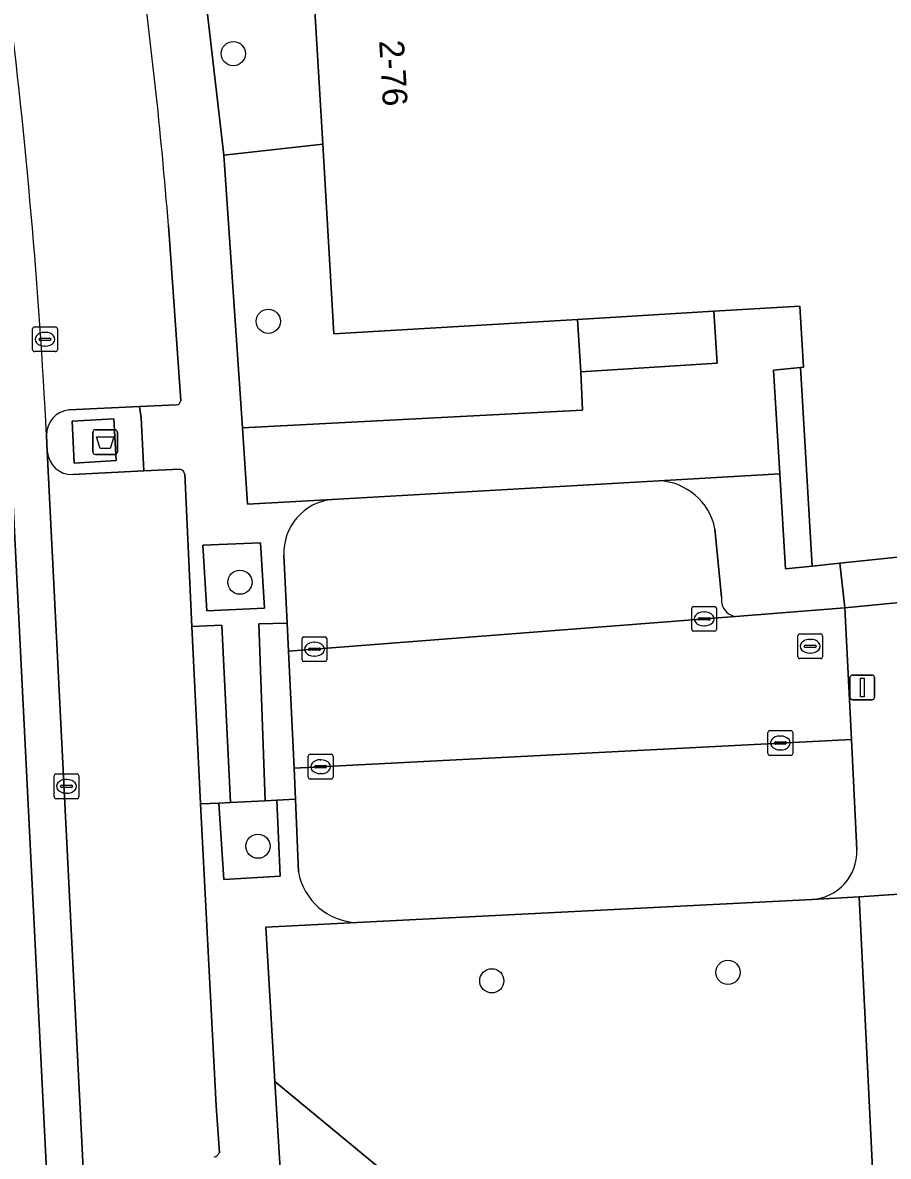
# Model space of a CAD drawing. Extents: x 160554 to 161248, y 385329 to 386506.
# Drawn here: x 161158.93 to 161193.92, y 385364.84 to 385410.64 of the extents above; entities that cross this region are included whole.
import ezdxf

# ---------------------------------------------------------------- set-up
doc = ezdxf.new("R2010")
doc.units = 0
for name, color, linetype in [('IMGEO_Afval_apart_plaats', 7, 'Continuous'), ('IMGEO_Boom', 7, 'Continuous'), ('IMGEO_Groenvoorziening', 7, 'Continuous'), ('IMGEO_Kolk', 7, 'Continuous'), ('IMGEO_Lichtmast', 7, 'Continuous'), ('IMGEO_Pand', 7, 'Continuous'), ('IMGEO_Pand_nummerreeks', 7, 'Continuous'), ('IMGEO_Parkeervlak_open', 7, 'Continuous'), ('IMGEO_Rijbaan_lokaal_gesloten', 7, 'Continuous'), ('IMGEO_Rijbaan_lokaal_open', 7, 'Continuous'), ('IMGEO_Rioolput', 7, 'Continuous'), ('IMGEO_Voetpad_gesloten', 7, 'Continuous'), ('IMGEO_Voetpad_open', 7, 'Continuous')]:
    doc.layers.add(name, color=color, linetype=linetype)

msp = doc.modelspace()

# ---------------------------------------------------------------- linework, layer by layer
at = {"layer": 'IMGEO_Afval_apart_plaats'}
for p, q in [((161161.765, 385393.297), (161161.765, 385394.097)), ((161161.765, 385394.097), (161161.765, 385393.297)), ((161161.865, 385394.197), (161162.655, 385394.197)), ((161162.655, 385394.197), (161161.865, 385394.197)), ((161162.755, 385394.097), (161162.755, 385393.297)), ((161162.755, 385393.297), (161162.755, 385394.097)), ((161162.655, 385393.197), (161161.865, 385393.197)), ((161161.865, 385393.197), (161162.655, 385393.197))]:
    msp.add_line(p, q, dxfattribs=at)
msp.add_lwpolyline([(161161.908, 385393.911), (161162.612, 385393.911), (161162.463, 385393.441), (161162.057, 385393.441), (161161.908, 385393.911)], dxfattribs=at)
for centre, start, end in [((161161.865, 385394.097), 90, 180), ((161161.865, 385394.097), 90, 180), ((161162.655, 385394.097), 0, 90), ((161162.655, 385394.097), 360, 90), ((161161.865, 385393.297), 180, 270), ((161161.865, 385393.297), 180, 270), ((161162.655, 385393.297), 270, 0), ((161162.655, 385393.297), 270, 0)]:
    msp.add_arc(centre, 0.1, start, end, dxfattribs=at)
at = {"layer": 'IMGEO_Boom'}
for centre in [(161167.44, 385409.389), (161168.853, 385398.576), (161167.709, 385388.035), (161168.435, 385377.371), (161187.432, 385372.275), (161177.888, 385371.933)]:
    msp.add_circle(centre, 0.489, dxfattribs=at)
at = {"layer": 'IMGEO_Groenvoorziening'}
for points in [[(161165.683, 385417.154), (161167.063, 385405.281), (161171.057, 385405.725), (161170.378, 385417.205)], [(161190.837, 385375.222), (161192.737, 385375.319), (161197.939, 385375.671), (161196.994, 385387.473)], [(161196.994, 385387.473), (161192.159, 385386.997), (161192.422, 385381.688), (161192.644, 385377.22)], [(161171.66, 385356.979), (161176.475, 385357.972), (161178.593, 385358.657), (161179.751, 385359.083), (161169.122, 385367.869), (161169.346, 385364.113), (161169.666, 385358.754)]]:
    msp.add_lwpolyline(points, dxfattribs=at)
for points in [[(161167.81, 385394.278), (161181.553, 385394.988), (161181.485, 385396.531), (161181.351, 385398.655), (161171.509, 385398.073), (161171.057, 385405.725), (161167.063, 385405.281)], [(161168.539, 385389.632), (161166.208, 385389.535), (161166.365, 385386.885), (161168.697, 385386.982)], [(161169.196, 385379.235), (161168.73, 385379.198), (161167.333, 385379.136), (161166.86, 385379.115), (161167.053, 385376.029), (161169.33, 385376.158)], [(161190.837, 385375.222), (161172.427, 385374.283), (161168.75, 385374.095), (161169.122, 385367.869), (161179.751, 385359.083), (161193.291, 385364.062), (161192.737, 385375.319)], [(161197.939, 385375.671), (161192.737, 385375.319), (161193.291, 385364.062), (161196.311, 385365.172), (161197.726, 385365.709)]]:
    msp.add_lwpolyline(points, close=True, dxfattribs=at)
msp.add_arc((161190.713, 385377.15), 1.932, 273.6757, 2.0717, dxfattribs=at)
at = {"layer": 'IMGEO_Kolk'}
for p, q in [((161159.328, 385397.423), (161159.328, 385398.275)), ((161159.403, 385398.349), (161160.255, 385398.349)), ((161160.329, 385398.275), (161160.329, 385397.423)), ((161159.587, 385397.843), (161159.587, 385397.855)), ((161160.025, 385397.806), (161159.627, 385397.806)), ((161159.63, 385397.892), (161160.028, 385397.892)), ((161159.816, 385398.129), (161159.841, 385398.129)), ((161160.071, 385397.855), (161160.071, 385397.843)), ((161160.255, 385397.349), (161159.403, 385397.349)), ((161159.839, 385397.569), (161159.814, 385397.569)), ((161185.968, 385386.129), (161185.968, 385386.981)), ((161186.043, 385387.055), (161186.895, 385387.055)), ((161186.456, 385386.835), (161186.481, 385386.835)), ((161186.969, 385386.981), (161186.969, 385386.129)), ((161186.227, 385386.549), (161186.227, 385386.561)), ((161186.665, 385386.512), (161186.267, 385386.512)), ((161186.27, 385386.598), (161186.668, 385386.598)), ((161186.479, 385386.275), (161186.454, 385386.275)), ((161186.711, 385386.561), (161186.711, 385386.549)), ((161170.296, 385385.83), (161171.148, 385385.83)), ((161186.895, 385386.055), (161186.043, 385386.055)), ((161170.221, 385384.904), (161170.221, 385385.756)), ((161170.523, 385385.373), (161170.921, 385385.373)), ((161170.709, 385385.61), (161170.734, 385385.61)), ((161171.222, 385385.756), (161171.222, 385384.904)), ((161170.48, 385385.324), (161170.48, 385385.336)), ((161170.918, 385385.287), (161170.52, 385385.287)), ((161170.732, 385385.05), (161170.707, 385385.05)), ((161170.964, 385385.336), (161170.964, 385385.324)), ((161171.148, 385384.83), (161170.296, 385384.83)), ((161189.051, 385381.114), (161189.051, 385381.966)), ((161189.126, 385382.04), (161189.978, 385382.04)), ((161189.539, 385381.82), (161189.564, 385381.82)), ((161190.052, 385381.966), (161190.052, 385381.114)), ((161189.31, 385381.534), (161189.31, 385381.546)), ((161189.748, 385381.497), (161189.35, 385381.497)), ((161189.353, 385381.583), (161189.751, 385381.583)), ((161189.562, 385381.26), (161189.537, 385381.26)), ((161189.794, 385381.546), (161189.794, 385381.534)), ((161170.47, 385380.157), (161170.47, 385381.009)), ((161170.545, 385381.083), (161171.397, 385381.083)), ((161170.958, 385380.863), (161170.983, 385380.863)), ((161171.471, 385381.009), (161171.471, 385380.157)), ((161189.978, 385381.04), (161189.126, 385381.04)), ((161170.729, 385380.577), (161170.729, 385380.589)), ((161171.167, 385380.54), (161170.769, 385380.54)), ((161170.772, 385380.626), (161171.17, 385380.626)), ((161171.213, 385380.589), (161171.213, 385380.577)), ((161160.199, 385379.363), (161160.199, 385380.215)), ((161160.274, 385380.289), (161161.126, 385380.289)), ((161160.687, 385380.069), (161160.712, 385380.069)), ((161161.2, 385380.215), (161161.2, 385379.363)), ((161171.397, 385380.083), (161170.545, 385380.083)), ((161170.981, 385380.303), (161170.956, 385380.303)), ((161160.458, 385379.783), (161160.458, 385379.795)), ((161160.896, 385379.746), (161160.498, 385379.746)), ((161160.501, 385379.832), (161160.899, 385379.832)), ((161160.71, 385379.509), (161160.685, 385379.509)), ((161160.942, 385379.795), (161160.942, 385379.783)), ((161161.126, 385379.289), (161160.274, 385379.289))]:
    msp.add_line(p, q, dxfattribs=at)
for points in [[(161159.328, 385397.423), (161159.328, 385398.275)], [(161159.403, 385398.349), (161160.255, 385398.349)], [(161160.329, 385398.275), (161160.329, 385397.423)], [(161160.255, 385397.349), (161159.403, 385397.349)], [(161185.968, 385386.129), (161185.968, 385386.981)], [(161186.043, 385387.055), (161186.895, 385387.055)], [(161186.969, 385386.981), (161186.969, 385386.129)], [(161170.296, 385385.83), (161171.148, 385385.83)], [(161186.895, 385386.055), (161186.043, 385386.055)], [(161170.221, 385384.904), (161170.221, 385385.756)], [(161171.222, 385385.756), (161171.222, 385384.904)], [(161171.148, 385384.83), (161170.296, 385384.83)], [(161189.051, 385381.114), (161189.051, 385381.966)], [(161189.126, 385382.04), (161189.978, 385382.04)], [(161190.052, 385381.966), (161190.052, 385381.114)], [(161170.47, 385380.157), (161170.47, 385381.009)], [(161170.545, 385381.083), (161171.397, 385381.083)], [(161171.471, 385381.009), (161171.471, 385380.157)], [(161189.978, 385381.04), (161189.126, 385381.04)], [(161160.199, 385379.363), (161160.199, 385380.215)], [(161160.274, 385380.289), (161161.126, 385380.289)], [(161161.2, 385380.215), (161161.2, 385379.363)], [(161171.397, 385380.083), (161170.545, 385380.083)], [(161161.126, 385379.289), (161160.274, 385379.289)]]:
    msp.add_lwpolyline(points, dxfattribs=at)
for centre, radius, start, end in [((161159.405, 385398.273), 0.0765, 91.552, 178.448), ((161159.405, 385398.273), 0.0765, 91.552, 178.448), ((161160.253, 385398.273), 0.0765, 1.552, 88.448), ((161160.253, 385398.273), 0.0765, 1.552, 88.448), ((161159.627, 385397.852), 0.0403, 85.8775, 175.7526), ((161159.624, 385397.842), 0.0366, 178.938, 274.7102), ((161160.028, 385397.849), 0.043, 264.8664, 352.4533), ((161160.032, 385397.854), 0.0386, 1.7309, 96.639), ((161159.405, 385397.425), 0.0765, 181.552, 268.448), ((161159.405, 385397.425), 0.0765, 181.552, 268.448), ((161160.253, 385397.425), 0.0765, 271.552, 358.448), ((161160.253, 385397.425), 0.0765, 271.552, 358.448), ((161186.045, 385386.979), 0.0765, 91.552, 178.448), ((161186.045, 385386.979), 0.0765, 91.552, 178.448), ((161186.893, 385386.979), 0.0765, 1.552, 88.448), ((161186.893, 385386.979), 0.0765, 1.552, 88.448), ((161186.267, 385386.558), 0.0403, 85.8775, 175.7526), ((161186.264, 385386.548), 0.0366, 178.938, 274.7102), ((161186.668, 385386.555), 0.043, 264.8664, 352.4533), ((161186.672, 385386.56), 0.0386, 1.7309, 96.639), ((161170.298, 385385.754), 0.0765, 91.552, 178.448), ((161170.298, 385385.754), 0.0765, 91.552, 178.448), ((161171.146, 385385.754), 0.0765, 1.552, 88.448), ((161171.146, 385385.754), 0.0765, 1.552, 88.448), ((161186.045, 385386.131), 0.0765, 181.552, 268.448), ((161186.045, 385386.131), 0.0765, 181.552, 268.448), ((161186.893, 385386.131), 0.0765, 271.552, 358.448), ((161186.893, 385386.131), 0.0765, 271.552, 358.448), ((161170.52, 385385.333), 0.0403, 85.8775, 175.7526), ((161170.925, 385385.335), 0.0386, 1.7309, 96.639), ((161170.298, 385384.906), 0.0765, 181.552, 268.448), ((161170.298, 385384.906), 0.0765, 181.552, 268.448), ((161170.517, 385385.323), 0.0366, 178.938, 274.7102), ((161170.921, 385385.33), 0.043, 264.8664, 352.4533), ((161171.146, 385384.906), 0.0765, 271.552, 358.448), ((161171.146, 385384.906), 0.0765, 271.552, 358.448), ((161189.128, 385381.964), 0.0765, 91.552, 178.448), ((161189.128, 385381.964), 0.0765, 91.552, 178.448), ((161189.976, 385381.964), 0.0765, 1.552, 88.448), ((161189.976, 385381.964), 0.0765, 1.552, 88.448), ((161189.35, 385381.543), 0.0403, 85.8775, 175.7526), ((161189.347, 385381.533), 0.0366, 178.938, 274.7102), ((161189.751, 385381.54), 0.043, 264.8664, 352.4533), ((161189.755, 385381.545), 0.0386, 1.7309, 96.639), ((161170.547, 385381.007), 0.0765, 91.552, 178.448), ((161170.547, 385381.007), 0.0765, 91.552, 178.448), ((161171.395, 385381.007), 0.0765, 1.552, 88.448), ((161171.395, 385381.007), 0.0765, 1.552, 88.448), ((161189.128, 385381.116), 0.0765, 181.552, 268.448), ((161189.128, 385381.116), 0.0765, 181.552, 268.448), ((161189.976, 385381.116), 0.0765, 271.552, 358.448), ((161189.976, 385381.116), 0.0765, 271.552, 358.448), ((161170.769, 385380.586), 0.0403, 85.8775, 175.7526), ((161170.766, 385380.576), 0.0366, 178.938, 274.7102), ((161171.17, 385380.583), 0.043, 264.8664, 352.4533), ((161171.174, 385380.588), 0.0386, 1.7309, 96.639), ((161160.276, 385380.213), 0.0765, 91.552, 178.448), ((161160.276, 385380.213), 0.0765, 91.552, 178.448), ((161161.124, 385380.213), 0.0765, 1.552, 88.448), ((161161.124, 385380.213), 0.0765, 1.552, 88.448), ((161170.547, 385380.159), 0.0765, 181.552, 268.448), ((161170.547, 385380.159), 0.0765, 181.552, 268.448), ((161171.395, 385380.159), 0.0765, 271.552, 358.448), ((161171.395, 385380.159), 0.0765, 271.552, 358.448), ((161160.498, 385379.792), 0.0403, 85.8775, 175.7526), ((161160.495, 385379.782), 0.0366, 178.938, 274.7102), ((161160.899, 385379.789), 0.043, 264.8664, 352.4533), ((161160.903, 385379.794), 0.0386, 1.7309, 96.639), ((161160.276, 385379.365), 0.0765, 181.552, 268.448), ((161160.276, 385379.365), 0.0765, 181.552, 268.448), ((161161.124, 385379.365), 0.0765, 271.552, 358.448), ((161161.124, 385379.365), 0.0765, 271.552, 358.448)]:
    msp.add_arc(centre, radius, start, end, dxfattribs=at)
for centre, major_axis, ratio, start_param, end_param in [((161159.815, 385397.849), (-0.387, 0.002), 0.722429, 4.712389, 7.853982), ((161159.84, 385397.849), (-0.39, 0.002), 0.717154, 1.570796, 4.712389), ((161186.455, 385386.555), (-0.387, 0.002), 0.722429, 4.712389, 7.853982), ((161186.48, 385386.555), (-0.39, 0.002), 0.717154, 1.570796, 4.712389), ((161170.708, 385385.33), (-0.387, 0.002), 0.722429, 4.712389, 7.853982), ((161170.733, 385385.33), (-0.39, 0.002), 0.717154, 1.570796, 4.712389), ((161189.538, 385381.54), (-0.387, 0.002), 0.722429, 4.712389, 7.853982), ((161189.563, 385381.54), (-0.39, 0.002), 0.717154, 1.570796, 4.712389), ((161170.957, 385380.583), (-0.387, 0.002), 0.722429, 4.712389, 7.853982), ((161170.982, 385380.583), (-0.39, 0.002), 0.717154, 1.570796, 4.712389), ((161160.686, 385379.789), (-0.387, 0.002), 0.722429, 4.712389, 7.853982), ((161160.711, 385379.789), (-0.39, 0.002), 0.717154, 1.570796, 4.712389)]:
    msp.add_ellipse(centre, major_axis=major_axis, ratio=ratio, start_param=start_param, end_param=end_param, dxfattribs=at)
at = {"layer": 'IMGEO_Lichtmast'}
for p, q in [((161192.366, 385383.384), (161192.366, 385384.184)), ((161192.366, 385384.184), (161192.366, 385383.384)), ((161192.466, 385384.284), (161193.256, 385384.284)), ((161193.256, 385384.284), (161192.466, 385384.284)), ((161193.356, 385384.184), (161193.356, 385383.384)), ((161193.356, 385383.384), (161193.356, 385384.184)), ((161193.256, 385383.284), (161192.466, 385383.284)), ((161192.466, 385383.284), (161193.256, 385383.284))]:
    msp.add_line(p, q, dxfattribs=at)
msp.add_lwpolyline([(161192.786, 385384.159), (161192.936, 385384.159), (161192.936, 385383.409), (161192.786, 385383.409), (161192.786, 385384.159)], dxfattribs=at)
for centre, start, end in [((161192.466, 385384.184), 90, 180), ((161192.466, 385384.184), 90, 180), ((161193.256, 385384.184), 0, 90), ((161193.256, 385384.184), 360, 90), ((161192.466, 385383.384), 180, 270), ((161192.466, 385383.384), 180, 270), ((161193.256, 385383.384), 270, 0), ((161193.256, 385383.384), 270, 0)]:
    msp.add_arc(centre, 0.1, start, end, dxfattribs=at)
at = {"layer": 'IMGEO_Pand'}
msp.add_lwpolyline([(161190.338, 385399.186), (161190.483, 385396.722), (161190.361, 385396.714), (161190.835, 385388.685), (161191.954, 385388.802), (161201.016, 385389.753), (161199.632, 385403.81), (161196.608, 385403.632), (161195.715, 385418.744), (161190.533, 385418.438), (161189.559, 385418.38), (161185.164, 385418.12), (161185.121, 385418.838), (161182.284, 385418.67), (161181.261, 385418.61), (161181.094, 385418.6), (161181.139, 385417.841), (161176.94, 385417.593), (161175.965, 385417.535), (161170.378, 385417.205), (161171.057, 385405.725), (161171.509, 385398.073), (161181.351, 385398.655), (161186.866, 385398.981)], close=True, dxfattribs=at)
at = {"layer": 'IMGEO_Parkeervlak_open'}
for points in [[(161165.315, 385395.367), (161164.823, 385402.449)], [(161160.804, 385394.999), (161163.646, 385395.133), (161165.145, 385395.197)], [(161159.921, 385393.326), (161161.407, 385363.545)], [(161165.284, 385392.599), (161163.826, 385392.529), (161160.954, 385392.383)], [(161165.768, 385386.248), (161165.475, 385392.417)], [(161184.64, 385392.136), (161171.442, 385391.381)], [(161187.177, 385387.437), (161186.909, 385390.192)], [(161169.486, 385389.123), (161169.624, 385386.384), (161169.678, 385385.248), (161187.736, 385386.653)], [(161166.876, 385364.988), (161166.744, 385366.879), (161166.114, 385379.088), (161165.768, 385386.248)], [(161192.422, 385381.688), (161169.901, 385380.529), (161169.961, 385379.266), (161170.07, 385376.338)], [(161192.644, 385377.22), (161192.422, 385381.688)], [(161172.427, 385374.283), (161190.837, 385375.222)]]:
    msp.add_lwpolyline(points, dxfattribs=at)
for centre, radius, start, end in [((160946.99, 385384.637), 218.56, 4.67464, 7.66139), ((160909.325, 385381.056), 250.9, 2.94949, 7.03961), ((161160.894, 385394.002), 1.001, 95.1371, 182.0449), ((161165.12, 385395.392), 0.197, 277.3058, 352.6942), ((161160.918, 385393.381), 0.998, 183.1428, 272.0728), ((161165.267, 385392.39), 0.209, 7.3549, 85.4095), ((161184.527, 385389.707), 2.431, 11.4974, 87.3249), ((161171.655, 385389.22), 2.171, 95.6283, 182.57), ((161187.838, 385387.317), 0.672, 169.7113, 261.2672), ((161190.713, 385377.15), 1.932, 273.6757, 2.0717), ((161172.537, 385376.788), 2.507, 190.3398, 267.4917), ((161166.584, 385365.113), 0.317, 284.7397, 336.8197)]:
    msp.add_arc(centre, radius, start, end, dxfattribs=at)
at = {"layer": 'IMGEO_Rijbaan_lokaal_gesloten'}
msp.add_lwpolyline([(161158.397, 385394.124), (161160.185, 385358.351), (161161.693, 385358.418), (161161.635, 385359.326), (161161.407, 385363.545), (161159.921, 385393.326), (161159.893, 385393.966)], dxfattribs=at)
msp.add_arc((160909.325, 385381.056), 250.9, 2.94949, 7.03961, dxfattribs=at)
at = {"layer": 'IMGEO_Rijbaan_lokaal_open'}
msp.add_lwpolyline([(161161.7, 385358.31), (161161.693, 385358.418), (161160.185, 385358.351), (161158.397, 385394.124)], dxfattribs=at)
msp.add_lwpolyline([(161192.159, 385386.997), (161187.736, 385386.653), (161169.678, 385385.248), (161169.901, 385380.529), (161192.422, 385381.688)], close=True, dxfattribs=at)
at = {"layer": 'IMGEO_Rioolput'}
for p, q in [((161190.258, 385385.021), (161190.258, 385385.873)), ((161190.333, 385385.947), (161191.185, 385385.947)), ((161191.259, 385385.873), (161191.259, 385385.021)), ((161190.517, 385385.441), (161190.517, 385385.453)), ((161190.955, 385385.404), (161190.557, 385385.404)), ((161190.56, 385385.49), (161190.958, 385385.49)), ((161190.746, 385385.727), (161190.771, 385385.727)), ((161191.001, 385385.453), (161191.001, 385385.441)), ((161191.185, 385384.947), (161190.333, 385384.947)), ((161190.769, 385385.167), (161190.744, 385385.167))]:
    msp.add_line(p, q, dxfattribs=at)
for points in [[(161190.258, 385385.021), (161190.258, 385385.873)], [(161190.333, 385385.947), (161191.185, 385385.947)], [(161191.259, 385385.873), (161191.259, 385385.021)], [(161191.185, 385384.947), (161190.333, 385384.947)]]:
    msp.add_lwpolyline(points, dxfattribs=at)
for centre, radius, start, end in [((161190.335, 385385.871), 0.0765, 91.552, 178.448), ((161190.335, 385385.871), 0.0765, 91.552, 178.448), ((161191.183, 385385.871), 0.0765, 1.552, 88.448), ((161191.183, 385385.871), 0.0765, 1.552, 88.448), ((161190.557, 385385.45), 0.0403, 85.8775, 175.7526), ((161190.554, 385385.44), 0.0366, 178.938, 274.7102), ((161190.958, 385385.447), 0.043, 264.8664, 352.4533), ((161190.962, 385385.452), 0.0386, 1.7309, 96.639), ((161190.335, 385385.023), 0.0765, 181.552, 268.448), ((161190.335, 385385.023), 0.0765, 181.552, 268.448), ((161191.183, 385385.023), 0.0765, 271.552, 358.448), ((161191.183, 385385.023), 0.0765, 271.552, 358.448)]:
    msp.add_arc(centre, radius, start, end, dxfattribs=at)
for centre, major_axis, ratio, start_param, end_param in [((161190.745, 385385.447), (-0.387, 0.002), 0.722429, 4.712389, 7.853982), ((161190.77, 385385.447), (-0.39, 0.002), 0.717154, 1.570796, 4.712389)]:
    msp.add_ellipse(centre, major_axis=major_axis, ratio=ratio, start_param=start_param, end_param=end_param, dxfattribs=at)
at = {"layer": 'IMGEO_Voetpad_gesloten'}
msp.add_lwpolyline([(161162.612, 385394.631), (161160.929, 385394.538), (161161.007, 385392.844), (161162.706, 385392.949)], close=True, dxfattribs=at)
at = {"layer": 'IMGEO_Voetpad_open'}
for points in [[(161171.442, 385391.381), (161168.02, 385391.185), (161167.81, 385394.278), (161167.063, 385405.281), (161165.683, 385417.154)], [(161164.823, 385402.449), (161165.315, 385395.367)], [(161163.646, 385395.133), (161160.804, 385394.999)], [(161160.954, 385392.383), (161163.826, 385392.529), (161163.712, 385394.681), (161163.646, 385395.133)], [(161165.145, 385395.197), (161163.646, 385395.133), (161163.712, 385394.681), (161163.826, 385392.529), (161165.284, 385392.599)], [(161159.893, 385393.966), (161159.921, 385393.326)], [(161165.475, 385392.417), (161165.768, 385386.248), (161166.98, 385386.3), (161167.333, 385379.136), (161168.73, 385379.198), (161168.477, 385386.351), (161169.624, 385386.384), (161169.486, 385389.123)], [(161187.736, 385386.653), (161192.159, 385386.997), (161191.954, 385388.802), (161190.835, 385388.685), (161189.754, 385388.572), (161189.528, 385392.408), (161184.64, 385392.136)], [(161186.909, 385390.192), (161187.177, 385387.437)], [(161170.07, 385376.338), (161169.961, 385379.266), (161169.196, 385379.235), (161169.33, 385376.158), (161167.053, 385376.029), (161166.86, 385379.115), (161166.114, 385379.088), (161166.744, 385366.879), (161166.876, 385364.988)], [(161168.75, 385374.095), (161172.427, 385374.283)], [(161169.666, 385358.754), (161169.346, 385364.113), (161169.122, 385367.869), (161168.75, 385374.095)]]:
    msp.add_lwpolyline(points, dxfattribs=at)
for points in [[(161189.528, 385392.408), (161189.28, 385396.601), (161190.361, 385396.714), (161190.483, 385396.722), (161190.338, 385399.186), (161186.866, 385398.981), (161186.999, 385396.88), (161181.485, 385396.531), (161181.553, 385394.988), (161167.81, 385394.278), (161168.02, 385391.185), (161171.442, 385391.381), (161184.64, 385392.136)], [(161186.999, 385396.88), (161186.866, 385398.981), (161181.351, 385398.655), (161181.485, 385396.531)], [(161189.754, 385388.572), (161190.835, 385388.685), (161190.361, 385396.714), (161189.28, 385396.601), (161189.528, 385392.408)], [(161162.612, 385394.631), (161162.706, 385392.949), (161161.007, 385392.844), (161160.929, 385394.538)], [(161168.539, 385389.632), (161168.697, 385386.982), (161166.365, 385386.885), (161166.208, 385389.535)], [(161201.606, 385389.796), (161201.016, 385389.753), (161191.954, 385388.802), (161192.159, 385386.997), (161196.994, 385387.473), (161201.785, 385387.944)], [(161165.768, 385386.248), (161166.114, 385379.088), (161166.86, 385379.115), (161167.333, 385379.136), (161166.98, 385386.3)], [(161169.678, 385385.248), (161169.624, 385386.384), (161168.477, 385386.351), (161168.73, 385379.198), (161169.196, 385379.235), (161169.961, 385379.266), (161169.901, 385380.529)]]:
    msp.add_lwpolyline(points, close=True, dxfattribs=at)
for centre, radius, start, end in [((160946.99, 385384.637), 218.56, 4.67464, 7.66139), ((161160.894, 385394.002), 1.001, 95.1371, 182.0449), ((161165.12, 385395.392), 0.197, 277.3058, 352.6942), ((161160.918, 385393.381), 0.998, 183.1428, 272.0728), ((161165.267, 385392.39), 0.209, 7.3549, 85.4095), ((161184.527, 385389.707), 2.431, 11.4974, 87.3249), ((161171.655, 385389.22), 2.171, 95.6283, 182.57), ((161187.838, 385387.317), 0.672, 169.7113, 261.2672), ((161172.537, 385376.788), 2.507, 190.3398, 267.4917), ((161166.584, 385365.113), 0.317, 284.7397, 336.8197)]:
    msp.add_arc(centre, radius, start, end, dxfattribs=at)

# ---------------------------------------------------------------- texts
at = {"layer": 'IMGEO_Pand_nummerreeks'}
msp.add_text('2-76', height=1, rotation=273.3831, dxfattribs=at).set_placement((161173.334, 385409.909))

doc.saveas('drawing.dxf')
